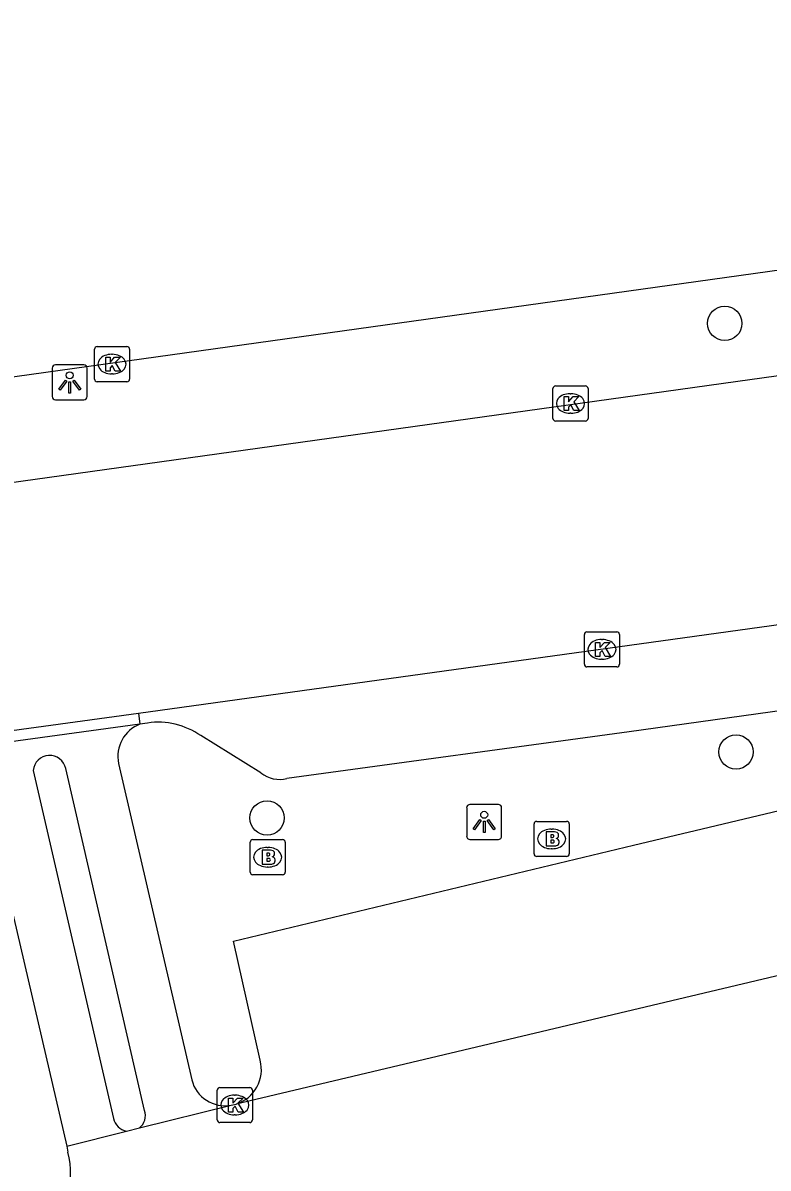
# Model space of a CAD drawing. Extents: x 158038 to 159242, y 380133 to 381214.
# Drawn here: x 158748.37 to 158769.6, y 381145.26 to 381177.91 of the extents above; entities that cross this region are included whole.
import ezdxf

# ---------------------------------------------------------------- set-up
doc = ezdxf.new("R2010")
doc.units = 0
for name, color, linetype in [('IMGEO_Boom', 7, 'Continuous'), ('IMGEO_Brandkraan', 7, 'Continuous'), ('IMGEO_Fietspad_open', 7, 'Continuous'), ('IMGEO_Kolk', 7, 'Continuous'), ('IMGEO_Lichtpunt', 7, 'Continuous'), ('IMGEO_Rijbaan_lokaal_open', 7, 'Continuous'), ('IMGEO_Rijbaan_regionaal_gesloten', 7, 'Continuous'), ('IMGEO_Voetpad_open', 7, 'Continuous')]:
    doc.layers.add(name, color=color, linetype=linetype)

msp = doc.modelspace()

# ---------------------------------------------------------------- linework, layer by layer
at = {"layer": 'IMGEO_Boom'}
for centre in [(158768.362, 381169.338), (158768.683, 381157.123), (158755.325, 381155.243)]:
    msp.add_circle(centre, 0.489, dxfattribs=at)
at = {"layer": 'IMGEO_Brandkraan'}
for p, q in [((158763.005, 381155.144), (158763.857, 381155.144)), ((158762.93, 381154.218), (158762.93, 381155.07)), ((158763.418, 381154.924), (158763.443, 381154.924)), ((158763.931, 381155.07), (158763.931, 381154.218)), ((158754.841, 381153.697), (158754.841, 381154.549)), ((158754.916, 381154.623), (158755.768, 381154.623)), ((158755.842, 381154.549), (158755.842, 381153.697)), ((158755.329, 381154.403), (158755.354, 381154.403)), ((158763.857, 381154.144), (158763.005, 381154.144)), ((158763.441, 381154.364), (158763.416, 381154.364)), ((158755.352, 381153.843), (158755.327, 381153.843)), ((158755.768, 381153.623), (158754.916, 381153.623))]:
    msp.add_line(p, q, dxfattribs=at)
for points in [[(158763.005, 381155.144), (158763.857, 381155.144)], [(158762.93, 381154.218), (158762.93, 381155.07)], [(158763.278, 381154.844), (158763.278, 381154.444), (158763.491, 381154.444)], [(158763.509, 381154.844), (158763.278, 381154.844)], [(158763.931, 381155.07), (158763.931, 381154.218)], [(158754.841, 381153.697), (158754.841, 381154.549)], [(158754.916, 381154.623), (158755.768, 381154.623)], [(158755.842, 381154.549), (158755.842, 381153.697)], [(158763.457, 381154.763), (158763.403, 381154.763), (158763.403, 381154.687)], [(158763.403, 381154.687), (158763.456, 381154.687)], [(158763.465, 381154.611), (158763.403, 381154.611), (158763.403, 381154.53)], [(158763.403, 381154.53), (158763.465, 381154.53)], [(158755.189, 381154.323), (158755.189, 381153.923), (158755.402, 381153.923)], [(158755.42, 381154.323), (158755.189, 381154.323)], [(158755.368, 381154.242), (158755.314, 381154.242), (158755.314, 381154.166)], [(158755.314, 381154.166), (158755.367, 381154.166)], [(158763.857, 381154.144), (158763.005, 381154.144)], [(158755.376, 381154.09), (158755.314, 381154.09), (158755.314, 381154.009)], [(158755.314, 381154.009), (158755.376, 381154.009)], [(158755.768, 381153.623), (158754.916, 381153.623)]]:
    msp.add_lwpolyline(points, dxfattribs=at)
for centre, radius, start, end in [((158763.007, 381155.068), 0.0765, 91.552, 178.448), ((158763.007, 381155.068), 0.0765, 91.552, 178.448), ((158763.855, 381155.068), 0.0765, 1.552, 88.448), ((158763.855, 381155.068), 0.0765, 1.552, 88.448), ((158763.513, 381154.699), 0.145, 59.4692, 91.5367), ((158763.538, 381154.746), 0.0922, 285.5137, 58.1501), ((158754.918, 381154.547), 0.0765, 91.552, 178.448), ((158754.918, 381154.547), 0.0765, 91.552, 178.448), ((158755.766, 381154.547), 0.0765, 1.552, 88.448), ((158755.766, 381154.547), 0.0765, 1.552, 88.448), ((158763.458, 381154.725), 0.0379, 267.8285, 90.9355), ((158763.466, 381154.57), 0.0404, 269.8759, 90.5077), ((158763.497, 381154.695), 0.251, 268.6676, 293.5347), ((158763.543, 381154.554), 0.105, 301.3115, 78.989), ((158755.369, 381154.204), 0.0379, 267.8285, 90.9355), ((158755.424, 381154.178), 0.145, 59.4692, 91.5367), ((158755.449, 381154.225), 0.0922, 285.5137, 58.1501), ((158755.454, 381154.033), 0.105, 301.3115, 78.989), ((158763.007, 381154.22), 0.0765, 181.552, 268.448), ((158763.007, 381154.22), 0.0765, 181.552, 268.448), ((158763.855, 381154.22), 0.0765, 271.552, 358.448), ((158763.855, 381154.22), 0.0765, 271.552, 358.448), ((158755.377, 381154.049), 0.0404, 269.8759, 90.5077), ((158755.408, 381154.174), 0.251, 268.6676, 293.5347), ((158754.918, 381153.699), 0.0765, 181.552, 268.448), ((158754.918, 381153.699), 0.0765, 181.552, 268.448), ((158755.766, 381153.699), 0.0765, 271.552, 358.448), ((158755.766, 381153.699), 0.0765, 271.552, 358.448)]:
    msp.add_arc(centre, radius, start, end, dxfattribs=at)
for centre, major_axis, ratio, start_param, end_param in [((158763.417, 381154.644), (-0.387, 0.002), 0.722429, 4.712389, 7.853982), ((158763.442, 381154.644), (-0.39, 0.002), 0.717154, 1.570796, 4.712389), ((158755.328, 381154.123), (-0.387, 0.002), 0.722429, 4.712389, 7.853982), ((158755.353, 381154.123), (-0.39, 0.002), 0.717154, 1.570796, 4.712389)]:
    msp.add_ellipse(centre, major_axis=major_axis, ratio=ratio, start_param=start_param, end_param=end_param, dxfattribs=at)
at = {"layer": 'IMGEO_Fietspad_open'}
for points in [[(158751.704, 381157.918), (158746.075, 381157.143)], [(158751.097, 381156.795), (158753.177, 381147.778)], [(158748.662, 381156.595), (158750.953, 381146.675)], [(158751.837, 381146.903), (158749.591, 381156.65)], [(158747.192, 381156.31), (158749.618, 381145.885)]]:
    msp.add_lwpolyline(points, dxfattribs=at)
for centre, radius, start, end in [((158752.064, 381156.998), 0.988, 111.3725, 191.8436), ((158749.131, 381156.553), 0.47, 11.8529, 174.9234), ((158754.133, 381148.026), 0.988, 194.5335, 279.9601), ((158751.404, 381146.763), 0.459, 190.9943, 259.0057), ((158751.4, 381146.762), 0.459, 308.8215, 17.9276)]:
    msp.add_arc(centre, radius, start, end, dxfattribs=at)
at = {"layer": 'IMGEO_Kolk'}
for p, q in [((158750.407, 381167.752), (158750.407, 381168.604)), ((158750.482, 381168.678), (158751.334, 381168.678)), ((158751.408, 381168.604), (158751.408, 381167.752)), ((158750.895, 381168.458), (158750.92, 381168.458)), ((158750.918, 381167.898), (158750.893, 381167.898)), ((158751.334, 381167.678), (158750.482, 381167.678)), ((158763.542, 381167.556), (158764.394, 381167.556)), ((158763.467, 381166.63), (158763.467, 381167.482)), ((158763.955, 381167.336), (158763.98, 381167.336)), ((158764.468, 381167.482), (158764.468, 381166.63)), ((158764.394, 381166.556), (158763.542, 381166.556)), ((158763.978, 381166.776), (158763.953, 381166.776)), ((158764.362, 381159.621), (158764.362, 381160.473)), ((158764.437, 381160.547), (158765.289, 381160.547)), ((158764.85, 381160.327), (158764.875, 381160.327)), ((158765.363, 381160.473), (158765.363, 381159.621)), ((158764.873, 381159.767), (158764.848, 381159.767)), ((158765.289, 381159.547), (158764.437, 381159.547)), ((158753.904, 381146.632), (158753.904, 381147.484)), ((158753.979, 381147.558), (158754.831, 381147.558)), ((158754.392, 381147.338), (158754.417, 381147.338)), ((158754.905, 381147.484), (158754.905, 381146.632)), ((158754.415, 381146.778), (158754.39, 381146.778)), ((158754.831, 381146.558), (158753.979, 381146.558))]:
    msp.add_line(p, q, dxfattribs=at)
for points in [[(158750.407, 381167.752), (158750.407, 381168.604)], [(158750.482, 381168.678), (158751.334, 381168.678)], [(158751.408, 381168.604), (158751.408, 381167.752)], [(158750.728, 381168.378), (158750.851, 381168.378), (158750.851, 381168.227), (158750.981, 381168.378), (158751.145, 381168.378), (158750.999, 381168.227), (158751.152, 381167.978), (158751, 381167.978), (158750.915, 381168.142), (158750.851, 381168.075), (158750.851, 381167.978), (158750.728, 381167.978), (158750.728, 381168.378)], [(158751.334, 381167.678), (158750.482, 381167.678)], [(158763.542, 381167.556), (158764.394, 381167.556)], [(158763.467, 381166.63), (158763.467, 381167.482)], [(158763.788, 381167.256), (158763.911, 381167.256), (158763.911, 381167.105), (158764.041, 381167.256), (158764.205, 381167.256), (158764.059, 381167.105), (158764.212, 381166.856), (158764.06, 381166.856), (158763.975, 381167.02), (158763.911, 381166.953), (158763.911, 381166.856), (158763.788, 381166.856), (158763.788, 381167.256)], [(158764.468, 381167.482), (158764.468, 381166.63)], [(158764.394, 381166.556), (158763.542, 381166.556)], [(158764.362, 381159.621), (158764.362, 381160.473)], [(158764.437, 381160.547), (158765.289, 381160.547)], [(158765.363, 381160.473), (158765.363, 381159.621)], [(158764.683, 381160.247), (158764.806, 381160.247), (158764.806, 381160.096), (158764.936, 381160.247), (158765.1, 381160.247), (158764.954, 381160.096), (158765.107, 381159.847), (158764.955, 381159.847), (158764.87, 381160.011), (158764.806, 381159.944), (158764.806, 381159.847), (158764.683, 381159.847), (158764.683, 381160.247)], [(158765.289, 381159.547), (158764.437, 381159.547)], [(158753.904, 381146.632), (158753.904, 381147.484)], [(158753.979, 381147.558), (158754.831, 381147.558)], [(158754.905, 381147.484), (158754.905, 381146.632)], [(158754.225, 381147.258), (158754.348, 381147.258), (158754.348, 381147.107), (158754.478, 381147.258), (158754.642, 381147.258), (158754.496, 381147.107), (158754.649, 381146.858), (158754.497, 381146.858), (158754.412, 381147.022), (158754.348, 381146.955), (158754.348, 381146.858), (158754.225, 381146.858), (158754.225, 381147.258)], [(158754.831, 381146.558), (158753.979, 381146.558)]]:
    msp.add_lwpolyline(points, dxfattribs=at)
for centre, start, end in [((158750.484, 381168.602), 91.552, 178.448), ((158750.484, 381168.602), 91.552, 178.448), ((158751.332, 381168.602), 1.552, 88.448), ((158751.332, 381168.602), 1.552, 88.448), ((158750.484, 381167.754), 181.552, 268.448), ((158750.484, 381167.754), 181.552, 268.448), ((158751.332, 381167.754), 271.552, 358.448), ((158751.332, 381167.754), 271.552, 358.448), ((158763.544, 381167.48), 91.552, 178.448), ((158763.544, 381167.48), 91.552, 178.448), ((158764.392, 381167.48), 1.552, 88.448), ((158764.392, 381167.48), 1.552, 88.448), ((158763.544, 381166.632), 181.552, 268.448), ((158763.544, 381166.632), 181.552, 268.448), ((158764.392, 381166.632), 271.552, 358.448), ((158764.392, 381166.632), 271.552, 358.448), ((158764.439, 381160.471), 91.552, 178.448), ((158764.439, 381160.471), 91.552, 178.448), ((158765.287, 381160.471), 1.552, 88.448), ((158765.287, 381160.471), 1.552, 88.448), ((158764.439, 381159.623), 181.552, 268.448), ((158764.439, 381159.623), 181.552, 268.448), ((158765.287, 381159.623), 271.552, 358.448), ((158765.287, 381159.623), 271.552, 358.448), ((158753.981, 381147.482), 91.552, 178.448), ((158753.981, 381147.482), 91.552, 178.448), ((158754.829, 381147.482), 1.552, 88.448), ((158754.829, 381147.482), 1.552, 88.448), ((158753.981, 381146.634), 181.552, 268.448), ((158753.981, 381146.634), 181.552, 268.448), ((158754.829, 381146.634), 271.552, 358.448), ((158754.829, 381146.634), 271.552, 358.448)]:
    msp.add_arc(centre, 0.0765, start, end, dxfattribs=at)
for centre, major_axis, ratio, start_param, end_param in [((158750.894, 381168.178), (-0.387, 0.002), 0.722429, 4.712389, 7.853982), ((158750.919, 381168.178), (-0.39, 0.002), 0.717154, 1.570796, 4.712389), ((158763.954, 381167.056), (-0.387, 0.002), 0.722429, 4.712389, 7.853982), ((158763.979, 381167.056), (-0.39, 0.002), 0.717154, 1.570796, 4.712389), ((158764.849, 381160.047), (-0.387, 0.002), 0.722429, 4.712389, 7.853982), ((158764.874, 381160.047), (-0.39, 0.002), 0.717154, 1.570796, 4.712389), ((158754.391, 381147.058), (-0.387, 0.002), 0.722429, 4.712389, 7.853982), ((158754.416, 381147.058), (-0.39, 0.002), 0.717154, 1.570796, 4.712389)]:
    msp.add_ellipse(centre, major_axis=major_axis, ratio=ratio, start_param=start_param, end_param=end_param, dxfattribs=at)
at = {"layer": 'IMGEO_Lichtpunt'}
for p, q in [((158750.107, 381168.156), (158749.299, 381168.156)), ((158750.107, 381168.156), (158749.299, 381168.156)), ((158749.205, 381168.061), (158749.205, 381167.254)), ((158749.205, 381168.061), (158749.205, 381167.254)), ((158750.201, 381167.254), (158750.201, 381168.061)), ((158750.201, 381167.254), (158750.201, 381168.061)), ((158749.299, 381167.16), (158750.107, 381167.16)), ((158749.299, 381167.16), (158750.107, 381167.16)), ((158761.01, 381155.533), (158761.01, 381154.726)), ((158761.01, 381155.533), (158761.01, 381154.726)), ((158761.912, 381155.628), (158761.104, 381155.628)), ((158761.912, 381155.628), (158761.104, 381155.628)), ((158762.006, 381154.726), (158762.006, 381155.533)), ((158762.006, 381154.726), (158762.006, 381155.533)), ((158761.104, 381154.632), (158761.912, 381154.632)), ((158761.104, 381154.632), (158761.912, 381154.632))]:
    msp.add_line(p, q, dxfattribs=at)
for points in [[(158749.579, 381167.725), (158749.618, 381167.697), (158749.43, 381167.435), (158749.392, 381167.462), (158749.579, 381167.725)], [(158749.681, 381167.677), (158749.728, 381167.677), (158749.728, 381167.355), (158749.681, 381167.355), (158749.681, 381167.677)], [(158749.791, 381167.697), (158749.829, 381167.724), (158750.016, 381167.462), (158749.977, 381167.434), (158749.791, 381167.697)], [(158761.384, 381155.197), (158761.423, 381155.169), (158761.235, 381154.907), (158761.197, 381154.934), (158761.384, 381155.197)], [(158761.486, 381155.149), (158761.533, 381155.149), (158761.533, 381154.827), (158761.486, 381154.827), (158761.486, 381155.149)], [(158761.596, 381155.169), (158761.634, 381155.196), (158761.821, 381154.934), (158761.782, 381154.906), (158761.596, 381155.169)]]:
    msp.add_lwpolyline(points, dxfattribs=at)
for centre in [(158749.704, 381167.859), (158761.509, 381155.331)]:
    msp.add_circle(centre, 0.0994, dxfattribs=at)
for centre, start, end in [((158749.299, 381168.061), 90, 180), ((158749.299, 381168.061), 90, 180), ((158750.107, 381168.061), 0, 90), ((158750.107, 381168.061), 0, 90), ((158749.299, 381167.254), 180, 270), ((158749.299, 381167.254), 180, 270), ((158750.107, 381167.254), 270, 0), ((158750.107, 381167.254), 270, 360), ((158761.104, 381155.533), 90, 180), ((158761.104, 381155.533), 90, 180), ((158761.912, 381155.533), 0, 90), ((158761.912, 381155.533), 0, 90), ((158761.104, 381154.726), 180, 270), ((158761.104, 381154.726), 180, 270), ((158761.912, 381154.726), 270, 0), ((158761.912, 381154.726), 270, 360)]:
    msp.add_arc(centre, 0.0946, start, end, dxfattribs=at)
at = {"layer": 'IMGEO_Rijbaan_lokaal_open'}
for points in [[(158804.618, 381172.689), (158736.723, 381163.215)], [(158751.662, 381158.225), (158769.694, 381160.725), (158789.265, 381163.503)], [(158809.618, 381160.174), (158807.366, 381159.64), (158754.44, 381147.086)], [(158746.032, 381157.46), (158751.662, 381158.225)], [(158751.688, 381146.404), (158754.304, 381147.053)], [(158754.304, 381147.053), (158754.44, 381147.086)], [(158749.618, 381145.885), (158751.316, 381146.312)], [(158751.316, 381146.312), (158751.688, 381146.404)], [(158749.618, 381145.885), (158749.651, 381145.719)]]:
    msp.add_lwpolyline(points, dxfattribs=at)
msp.add_arc((158747.578, 381145.145), 2.151, 339.6757, 15.4695, dxfattribs=at)
at = {"layer": 'IMGEO_Rijbaan_regionaal_gesloten'}
msp.add_lwpolyline([(158736.012, 381166.137), (158804.835, 381175.745), (158820.309, 381177.905)], dxfattribs=at)
at = {"layer": 'IMGEO_Voetpad_open'}
for points in [[(158755.123, 381148.334), (158754.37, 381151.731), (158765.758, 381154.467), (158806.339, 381164.129), (158808.562, 381164.658), (158808.601, 381164.667), (158809.455, 381160.862)], [(158785.717, 381160.496), (158765.635, 381157.7), (158755.891, 381156.362)], [(158751.662, 381158.225), (158751.704, 381157.918)], [(158751.919, 381157.948), (158751.704, 381157.918)], [(158755.15, 381156.526), (158753.435, 381157.588)]]:
    msp.add_lwpolyline(points, dxfattribs=at)
for centre, radius, start, end in [((158752.223, 381155.858), 2.112, 54.9969, 98.2863), ((158755.694, 381157.229), 0.889, 232.2582, 282.7824), ((158754.141, 381148.061), 1.02, 287.0727, 15.5457)]:
    msp.add_arc(centre, radius, start, end, dxfattribs=at)

doc.saveas('drawing.dxf')
